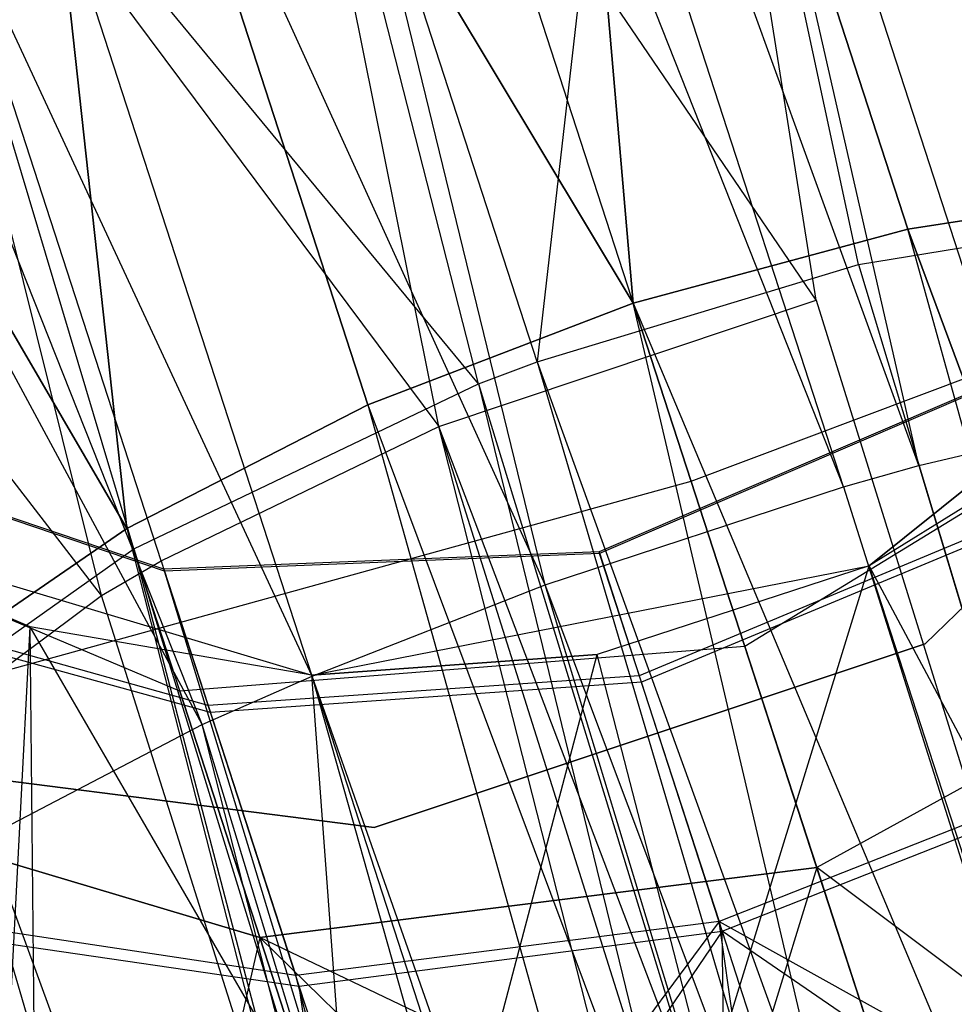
# Model space of a CAD drawing. Extents: x 0.3 to 7.1, y -3.38 to 3.38.
# Tile 357 of 604: x 4.1304 to 4.2092, y -1.5543 to -1.4713. Entities that reach past the tile are written whole.
import ezdxf

# ---------------------------------------------------------------- set-up
doc = ezdxf.new("R2010")
doc.units = 0
doc.header["$LTSCALE"] = 2.54
doc.layers.get('0').update_dxf_attribs({"linetype": 'CONTINUOUS'})

# ---------------------------------------------------------------- blocks, each defined once
blk = doc.blocks.new('SINGLES_AVVSTL_STL')
at = {"color": 0}
for p, q in [((4.20617, -1.508842, 61.326477), (4.164669, -1.326743, 61.331219)), ((4.20617, -1.508842, 61.326477), (4.164669, -1.326743, 61.331219)), ((4.20617, -1.508842, 61.326477), (4.140625, -1.328489, 61.325452)), ((4.20617, -1.508842, 61.326477), (4.140625, -1.328489, 61.325452)), ((4.199817, -1.51066, 61.325452), (4.140625, -1.328489, 61.325452)), ((4.199817, -1.51066, 61.325452), (4.140625, -1.328489, 61.325452)), ((4.199817, -1.51066, 61.325452), (4.128936, -1.331521, 61.324719)), ((4.199817, -1.51066, 61.325452), (4.128936, -1.331521, 61.324719)), ((4.174662, -1.518909, 61.325769), (4.128936, -1.331521, 61.324719)), ((4.174662, -1.518909, 61.325769), (4.128936, -1.331521, 61.324719)), ((4.174662, -1.518909, 61.325769), (4.097219, -1.348659, 61.331219)), ((4.174662, -1.518909, 61.325769), (4.097219, -1.348659, 61.331219)), ((4.155017, -1.526599, 61.331226), (4.097219, -1.348659, 61.331219)), ((4.155017, -1.526599, 61.331226), (4.097219, -1.348659, 61.331219)), ((4.186981, -1.510167, 5.149403), (4.134475, -1.34857, 5.304568)), ((4.186981, -1.510167, 5.149403), (4.134475, -1.34857, 5.304568)), ((4.155017, -1.526599, 61.331226), (4.080379, -1.36591, 61.342426)), ((4.155017, -1.526599, 61.331226), (4.080379, -1.36591, 61.342426)), ((4.14575, -1.53068, 61.335699), (4.080379, -1.36591, 61.342426)), ((4.14575, -1.53068, 61.335699), (4.080379, -1.36591, 61.342426)), ((4.14575, -1.53068, 61.335699), (4.068158, -1.38669, 61.358411)), ((4.14575, -1.53068, 61.335699), (4.068158, -1.38669, 61.358411)), ((4.172898, -1.38938, 20.158034), (4.182105, -1.49516, 20.073062)), ((4.172898, -1.38938, 20.158034), (4.182105, -1.49516, 20.073062)), ((4.172898, -1.38938, 20.158034), (4.205248, -1.488943, 20.075691)), ((4.182105, -1.49516, 20.615807), (4.172898, -1.38938, 20.530835)), ((4.172898, -1.38938, 20.158034), (4.205248, -1.488943, 20.075691)), ((4.205248, -1.488943, 20.613177), (4.172898, -1.38938, 20.530835)), ((4.182105, -1.49516, 20.615807), (4.172898, -1.38938, 20.530835)), ((4.205248, -1.488943, 20.613177), (4.172898, -1.38938, 20.530835)), ((4.127378, -1.404171, 20.158034), (4.139417, -1.514165, 20.083424)), ((4.127378, -1.404171, 20.158034), (4.139417, -1.514165, 20.083424)), ((4.127378, -1.404171, 20.158034), (4.159728, -1.503734, 20.075691)), ((4.139417, -1.514165, 20.605446), (4.127378, -1.404171, 20.530835)), ((4.127378, -1.404171, 20.158034), (4.159728, -1.503734, 20.075691)), ((4.127378, -1.404171, 20.158034), (4.182105, -1.49516, 20.073062)), ((4.127378, -1.404171, 20.158034), (4.182105, -1.49516, 20.073062)), ((4.159728, -1.503734, 20.613177), (4.127378, -1.404171, 20.530835)), ((4.139417, -1.514165, 20.605446), (4.127378, -1.404171, 20.530835)), ((4.159728, -1.503734, 20.613177), (4.127378, -1.404171, 20.530835)), ((4.182105, -1.49516, 20.615807), (4.127378, -1.404171, 20.530835)), ((4.182105, -1.49516, 20.615807), (4.127378, -1.404171, 20.530835)), ((4.183997, -1.412422, 54.503571), (4.174008, -1.500099, 54.449054)), ((4.183997, -1.412422, 54.503571), (4.174008, -1.500099, 54.449054)), ((4.201081, -1.491906, 54.450336), (4.183997, -1.412422, 54.503571)), ((4.201081, -1.491906, 54.450336), (4.183997, -1.412422, 54.503571)), ((4.19753, -1.494925, 55.001514), (4.184776, -1.414821, 54.94895)), ((4.19753, -1.494925, 55.001514), (4.184776, -1.414821, 54.94895)), ((4.209878, -1.492075, 54.999023), (4.184776, -1.414821, 54.94895)), ((4.209878, -1.492075, 54.999023), (4.184776, -1.414821, 54.94895)), ((4.174008, -1.500099, 54.449054), (4.148499, -1.42159, 54.501038)), ((4.174008, -1.500099, 54.449054), (4.148499, -1.42159, 54.501038)), ((4.169063, -1.501977, 54.449628), (4.148499, -1.42159, 54.501038)), ((4.169063, -1.501977, 54.449628), (4.148499, -1.42159, 54.501038)), ((4.165696, -1.505564, 55.000879), (4.149288, -1.424017, 54.951514)), ((4.165696, -1.505564, 55.000879), (4.149288, -1.424017, 54.951514)), ((4.19753, -1.494925, 55.001514), (4.149288, -1.424017, 54.951514)), ((4.19753, -1.494925, 55.001514), (4.149288, -1.424017, 54.951514)), ((4.092424, -1.43374, 20.171989), (4.139417, -1.514165, 20.083424)), ((4.092424, -1.43374, 20.171989), (4.139417, -1.514165, 20.083424)), ((4.139417, -1.514165, 20.605446), (4.092424, -1.43374, 20.516879)), ((4.139417, -1.514165, 20.605446), (4.092424, -1.43374, 20.516879)), ((4.169063, -1.501977, 54.449628), (4.116944, -1.438859, 54.508563)), ((4.169063, -1.501977, 54.449628), (4.116944, -1.438859, 54.508563)), ((4.140005, -1.515878, 54.459106), (4.116944, -1.438859, 54.508563)), ((4.140005, -1.515878, 54.459106), (4.116944, -1.438859, 54.508563)), ((4.117706, -1.441205, 54.943915), (4.165696, -1.505564, 55.000879)), ((4.13727, -1.519813, 54.990125), (4.117706, -1.441205, 54.943915)), ((4.13727, -1.519813, 54.990125), (4.117706, -1.441205, 54.943915)), ((4.142293, -1.516876, 54.992926), (4.117706, -1.441205, 54.943915)), ((4.142293, -1.516876, 54.992926), (4.117706, -1.441205, 54.943915)), ((4.117706, -1.441205, 54.943915), (4.165696, -1.505564, 55.000879)), ((4.186981, -1.510167, 5.149403), (4.320376, -1.460103, 5.149403)), ((4.186981, -1.510167, 5.149403), (4.320376, -1.460103, 5.149403)), ((4.13727, -1.519813, 54.990125), (4.094297, -1.464064, 54.927179)), ((4.13727, -1.519813, 54.990125), (4.094297, -1.464064, 54.927179)), ((4.227812, -1.485444, 20.083424), (4.205248, -1.488943, 20.075691)), ((4.205248, -1.488943, 20.613177), (4.227812, -1.485444, 20.605446)), ((4.227812, -1.485444, 20.083424), (4.205248, -1.488943, 20.075691)), ((4.205248, -1.488943, 20.613177), (4.227812, -1.485444, 20.605446)), ((4.201081, -1.491906, 54.450336), (4.232452, -1.486798, 54.461139)), ((4.201081, -1.491906, 54.450336), (4.232452, -1.486798, 54.461139)), ((4.201977, -1.517314, 61.750812), (4.239295, -1.487343, 61.750812)), ((4.239295, -1.487343, 61.750812), (4.201977, -1.517314, 61.523993)), ((4.239295, -1.487343, 61.750812), (4.201977, -1.517314, 61.523993)), ((4.201977, -1.517314, 61.750812), (4.239295, -1.487343, 61.750812)), ((4.205248, -1.488943, 20.075691), (4.182105, -1.49516, 20.073062)), ((4.182105, -1.49516, 20.615807), (4.205248, -1.488943, 20.613177)), ((4.205248, -1.488943, 20.075691), (4.182105, -1.49516, 20.073062)), ((4.182105, -1.49516, 20.615807), (4.205248, -1.488943, 20.613177)), ((4.205248, -1.488943, 20.075691), (4.396778, -2.005467, 19.745581)), ((4.205248, -1.488943, 20.075691), (4.396778, -2.005467, 19.745581)), ((4.350392, -2.013093, 20.95229), (4.205248, -1.488943, 20.613177)), ((4.350392, -2.013093, 20.95229), (4.205248, -1.488943, 20.613177)), ((4.396778, -2.005467, 20.943288), (4.205248, -1.488943, 20.613177)), ((4.396778, -2.005467, 20.943288), (4.205248, -1.488943, 20.613177)), ((4.241833, -1.489772, 61.723364), (4.206711, -1.523875, 61.723364)), ((4.206711, -1.523875, 61.523364), (4.241833, -1.489772, 61.523364)), ((4.206711, -1.523875, 61.523364), (4.241833, -1.489772, 61.523364)), ((4.241833, -1.489772, 61.723364), (4.206711, -1.523875, 61.723364)), ((4.174008, -1.500099, 54.449054), (4.201081, -1.491906, 54.450336)), ((4.174008, -1.500099, 54.449054), (4.201081, -1.491906, 54.450336)), ((4.201081, -1.491906, 54.450336), (4.351131, -1.989865, 54.130542)), ((4.201081, -1.491906, 54.450336), (4.351131, -1.989865, 54.130542)), ((4.182105, -1.49516, 20.073062), (4.159728, -1.503734, 20.075691)), ((4.159728, -1.503734, 20.613177), (4.182105, -1.49516, 20.615807)), ((4.182105, -1.49516, 20.073062), (4.159728, -1.503734, 20.075691)), ((4.159728, -1.503734, 20.613177), (4.182105, -1.49516, 20.615807)), ((4.165696, -1.505564, 55.000879), (4.19753, -1.494925, 55.001514)), ((4.165696, -1.505564, 55.000879), (4.19753, -1.494925, 55.001514)), ((4.350392, -2.013093, 19.736578), (4.182105, -1.49516, 20.073062)), ((4.182105, -1.49516, 20.073062), (4.396778, -2.005467, 19.745581)), ((4.182105, -1.49516, 20.073062), (4.396778, -2.005467, 19.745581)), ((4.350392, -2.013093, 19.736578), (4.182105, -1.49516, 20.073062)), ((4.182105, -1.49516, 20.615807), (4.350392, -2.013093, 20.95229)), ((4.308382, -2.034188, 20.943288), (4.182105, -1.49516, 20.615807)), ((4.308382, -2.034188, 20.943288), (4.182105, -1.49516, 20.615807)), ((4.182105, -1.49516, 20.615807), (4.350392, -2.013093, 20.95229)), ((4.19753, -1.494925, 55.001514), (4.358017, -2.011058, 55.337)), ((4.19753, -1.494925, 55.001514), (4.358017, -2.011058, 55.337)), ((4.23226, -1.499133, 20.319452), (4.191512, -1.524111, 20.322018)), ((4.23226, -1.499133, 20.369417), (4.191512, -1.524111, 20.36685)), ((4.23226, -1.499133, 20.319452), (4.191512, -1.524111, 20.322018)), ((4.23226, -1.499133, 20.369417), (4.191512, -1.524111, 20.36685)), ((4.169063, -1.501977, 54.449628), (4.174008, -1.500099, 54.449054)), ((4.169063, -1.501977, 54.449628), (4.174008, -1.500099, 54.449054)), ((4.174008, -1.500099, 54.449054), (4.321889, -2.000941, 54.132489)), ((4.174008, -1.500099, 54.449054), (4.321889, -2.000941, 54.132489)), ((4.174008, -1.500099, 54.449054), (4.351131, -1.989865, 54.130542)), ((4.174008, -1.500099, 54.449054), (4.351131, -1.989865, 54.130542)), ((4.212985, -1.501638, 54.710199), (4.179219, -1.516137, 54.710687)), ((4.212985, -1.501638, 54.710199), (4.179219, -1.516137, 54.710687)), ((4.213029, -1.501776, 54.741077), (4.179263, -1.51627, 54.740558)), ((4.213029, -1.501776, 54.741077), (4.179263, -1.51627, 54.740558)), ((4.20617, -1.508842, 61.326477), (4.237051, -1.501629, 61.338269)), ((4.20617, -1.508842, 61.326477), (4.237051, -1.501629, 61.338269)), ((4.140005, -1.515878, 54.459106), (4.169063, -1.501977, 54.449628)), ((4.140005, -1.515878, 54.459106), (4.169063, -1.501977, 54.449628)), ((4.169063, -1.501977, 54.449628), (4.294909, -2.018245, 54.143024)), ((4.169063, -1.501977, 54.449628), (4.294909, -2.018245, 54.143024)), ((4.169063, -1.501977, 54.449628), (4.321889, -2.000941, 54.132489)), ((4.169063, -1.501977, 54.449628), (4.321889, -2.000941, 54.132489)), ((4.159728, -1.503734, 20.075691), (4.139417, -1.514165, 20.083424)), ((4.139417, -1.514165, 20.605446), (4.159728, -1.503734, 20.613177)), ((4.159728, -1.503734, 20.075691), (4.139417, -1.514165, 20.083424)), ((4.139417, -1.514165, 20.605446), (4.159728, -1.503734, 20.613177)), ((4.159728, -1.503734, 20.075691), (4.308382, -2.034188, 19.745581)), ((4.159728, -1.503734, 20.075691), (4.308382, -2.034188, 19.745581)), ((4.159728, -1.503734, 20.075691), (4.350392, -2.013093, 19.736578)), ((4.159728, -1.503734, 20.075691), (4.350392, -2.013093, 19.736578)), ((4.159728, -1.503734, 20.613177), (4.308382, -2.034188, 20.943288)), ((4.159728, -1.503734, 20.613177), (4.308382, -2.034188, 20.943288)), ((4.222456, -1.504594, 61.518225), (4.201977, -1.517314, 61.523993)), ((4.222456, -1.504594, 61.518225), (4.201977, -1.517314, 61.523993)), ((4.142527, -1.517596, 54.709235), (4.107864, -1.505818, 54.706042)), ((4.142527, -1.517596, 54.709235), (4.107864, -1.505818, 54.706042)), ((4.142293, -1.516876, 54.992926), (4.165696, -1.505564, 55.000879)), ((4.142293, -1.516876, 54.992926), (4.165696, -1.505564, 55.000879)), ((4.301833, -2.039556, 55.324622), (4.165696, -1.505564, 55.000879)), ((4.301833, -2.039556, 55.324622), (4.165696, -1.505564, 55.000879)), ((4.328782, -2.022153, 55.335077), (4.165696, -1.505564, 55.000879)), ((4.328782, -2.022153, 55.335077), (4.165696, -1.505564, 55.000879)), ((4.358017, -2.011058, 55.337), (4.165696, -1.505564, 55.000879)), ((4.358017, -2.011058, 55.337), (4.165696, -1.505564, 55.000879)), ((4.142575, -1.517742, 54.742096), (4.107921, -1.505993, 54.745496)), ((4.142575, -1.517742, 54.742096), (4.107921, -1.505993, 54.745496)), ((4.199817, -1.51066, 61.325452), (4.20617, -1.508842, 61.326477)), ((4.199817, -1.51066, 61.325452), (4.20617, -1.508842, 61.326477)), ((4.20617, -1.508842, 61.326477), (4.345866, -1.973662, 61.028223)), ((4.20617, -1.508842, 61.326477), (4.345866, -1.973662, 61.028223)), ((4.143864, -1.527855, 20.319452), (4.100233, -1.509508, 20.312337)), ((4.143864, -1.527855, 20.369417), (4.100233, -1.509508, 20.376532)), ((4.143864, -1.527855, 20.319452), (4.100233, -1.509508, 20.312337)), ((4.143864, -1.527855, 20.369417), (4.100233, -1.509508, 20.376532)), ((4.049635, -1.548072, 5.149403), (4.186981, -1.510167, 5.149403)), ((4.049635, -1.548072, 5.149403), (4.186981, -1.510167, 5.149403)), ((4.174662, -1.518909, 61.325769), (4.199817, -1.51066, 61.325452)), ((4.174662, -1.518909, 61.325769), (4.199817, -1.51066, 61.325452)), ((4.235414, -1.659227, 4.980933), (4.186981, -1.510167, 5.149403)), ((4.235414, -1.659227, 4.980933), (4.186981, -1.510167, 5.149403)), ((4.199817, -1.51066, 61.325452), (4.345866, -1.973662, 61.028223)), ((4.199817, -1.51066, 61.325452), (4.345866, -1.973662, 61.028223)), ((4.216486, -1.512415, 54.675916), (4.182607, -1.526562, 54.677527)), ((4.216486, -1.512415, 54.675916), (4.182607, -1.526562, 54.677527)), ((4.109141, -1.512823, 61.750812), (4.155006, -1.526509, 61.750812)), ((4.131243, -1.522451, 61.507019), (4.109141, -1.512823, 61.491034)), ((4.109141, -1.512823, 61.750812), (4.155006, -1.526509, 61.750812)), ((4.109141, -1.512823, 61.750812), (4.131243, -1.522451, 61.507019)), ((4.109141, -1.512823, 61.750812), (4.131243, -1.522451, 61.507019)), ((4.131243, -1.522451, 61.507019), (4.109141, -1.512823, 61.491034)), ((4.216673, -1.51299, 54.7755), (4.182787, -1.527119, 54.773859)), ((4.216673, -1.51299, 54.7755), (4.182787, -1.527119, 54.773859)), ((4.139417, -1.514165, 20.083424), (4.122351, -1.525849, 20.095811)), ((4.122351, -1.525849, 20.593057), (4.139417, -1.514165, 20.605446)), ((4.139417, -1.514165, 20.083424), (4.122351, -1.525849, 20.095811)), ((4.122351, -1.525849, 20.593057), (4.139417, -1.514165, 20.605446)), ((4.139417, -1.514165, 20.083424), (4.308382, -2.034188, 19.745581)), ((4.139417, -1.514165, 20.083424), (4.308382, -2.034188, 19.745581)), ((4.139417, -1.514165, 20.605446), (4.308382, -2.034188, 20.943288)), ((4.139417, -1.514165, 20.605446), (4.308382, -2.034188, 20.943288)), ((4.139417, -1.514165, 20.605446), (4.280373, -2.063921, 20.918341)), ((4.139417, -1.514165, 20.605446), (4.280373, -2.063921, 20.918341)), ((4.117179, -1.532029, 54.47771), (4.140005, -1.515878, 54.459106)), ((4.117179, -1.532029, 54.47771), (4.140005, -1.515878, 54.459106)), ((4.140005, -1.515878, 54.459106), (4.276402, -2.038024, 54.16001)), ((4.140005, -1.515878, 54.459106), (4.276402, -2.038024, 54.16001)), ((4.140005, -1.515878, 54.459106), (4.294909, -2.018245, 54.143024)), ((4.140005, -1.515878, 54.459106), (4.294909, -2.018245, 54.143024)), ((4.179219, -1.516137, 54.710687), (4.142527, -1.517596, 54.709235)), ((4.179219, -1.516137, 54.710687), (4.142527, -1.517596, 54.709235)), ((4.179263, -1.51627, 54.740558), (4.142575, -1.517742, 54.742096)), ((4.179263, -1.51627, 54.740558), (4.142575, -1.517742, 54.742096)), ((4.179219, -1.516137, 54.710687), (4.182607, -1.526562, 54.677527)), ((4.179219, -1.516137, 54.710687), (4.182607, -1.526562, 54.677527)), ((4.179263, -1.51627, 54.740558), (4.179219, -1.516137, 54.710687)), ((4.179263, -1.51627, 54.740558), (4.179219, -1.516137, 54.710687)), ((4.182787, -1.527119, 54.773859), (4.179263, -1.51627, 54.740558)), ((4.182787, -1.527119, 54.773859), (4.179263, -1.51627, 54.740558)), ((4.13727, -1.519813, 54.990125), (4.142293, -1.516876, 54.992926)), ((4.13727, -1.519813, 54.990125), (4.142293, -1.516876, 54.992926)), ((4.142293, -1.516876, 54.992926), (4.301833, -2.039556, 55.324622)), ((4.142293, -1.516876, 54.992926), (4.301833, -2.039556, 55.324622)), ((4.142527, -1.517596, 54.709235), (4.146254, -1.529065, 54.672754)), ((4.142527, -1.517596, 54.709235), (4.146254, -1.529065, 54.672754)), ((4.142575, -1.517742, 54.742096), (4.142527, -1.517596, 54.709235)), ((4.142575, -1.517742, 54.742096), (4.142527, -1.517596, 54.709235)), ((4.155006, -1.526509, 61.750812), (4.201977, -1.517314, 61.750812)), ((4.155006, -1.526509, 61.750812), (4.201977, -1.517314, 61.750812)), ((4.201977, -1.517314, 61.523993), (4.17905, -1.524763, 61.523993)), ((4.201977, -1.517314, 61.750812), (4.17905, -1.524763, 61.523993)), ((4.201977, -1.517314, 61.523993), (4.17905, -1.524763, 61.523993)), ((4.201977, -1.517314, 61.750812), (4.17905, -1.524763, 61.523993)), ((4.18845, -1.561216, 61.523682), (4.201977, -1.517314, 61.523993)), ((4.18845, -1.561216, 61.523682), (4.201977, -1.517314, 61.523993)), ((4.21361, -1.553114, 61.523993), (4.201977, -1.517314, 61.523993)), ((4.21361, -1.553114, 61.523993), (4.201977, -1.517314, 61.523993)), ((4.219869, -1.550836, 61.522955), (4.201977, -1.517314, 61.523993)), ((4.219869, -1.550836, 61.522955), (4.201977, -1.517314, 61.523993)), ((4.201977, -1.517314, 61.750812), (4.201977, -1.517314, 61.523993)), ((4.201977, -1.517314, 61.750812), (4.201977, -1.517314, 61.523993)), ((4.146453, -1.529677, 54.778735), (4.142575, -1.517742, 54.742096)), ((4.146453, -1.529677, 54.778735), (4.142575, -1.517742, 54.742096)), ((4.155017, -1.526599, 61.331226), (4.174662, -1.518909, 61.325769)), ((4.155017, -1.526599, 61.331226), (4.174662, -1.518909, 61.325769)), ((4.345866, -1.973662, 61.028223), (4.174662, -1.518909, 61.325769)), ((4.345866, -1.973662, 61.028223), (4.174662, -1.518909, 61.325769)), ((4.316621, -1.984724, 61.030176), (4.174662, -1.518909, 61.325769)), ((4.316621, -1.984724, 61.030176), (4.174662, -1.518909, 61.325769)), ((4.146254, -1.529065, 54.672754), (4.112337, -1.519585, 54.66225)), ((4.146254, -1.529065, 54.672754), (4.112337, -1.519585, 54.66225)), ((4.115443, -1.536049, 54.970453), (4.13727, -1.519813, 54.990125)), ((4.115443, -1.536049, 54.970453), (4.13727, -1.519813, 54.990125)), ((4.301833, -2.039556, 55.324622), (4.13727, -1.519813, 54.990125)), ((4.301833, -2.039556, 55.324622), (4.13727, -1.519813, 54.990125)), ((4.239006, -1.519895, 20.274507), (4.197564, -1.542739, 20.281693)), ((4.239006, -1.519895, 20.274507), (4.197564, -1.542739, 20.281693)), ((4.239006, -1.519895, 20.414363), (4.197564, -1.542739, 20.407176)), ((4.239006, -1.519895, 20.414363), (4.197564, -1.542739, 20.407176)), ((4.146453, -1.529677, 54.778735), (4.112576, -1.520321, 54.789478)), ((4.146453, -1.529677, 54.778735), (4.112576, -1.520321, 54.789478)), ((4.128667, -1.572953, 61.491022), (4.131243, -1.522451, 61.507019)), ((4.128667, -1.572953, 61.491022), (4.131243, -1.522451, 61.507019)), ((4.131775, -1.572714, 61.494293), (4.131243, -1.522451, 61.507019)), ((4.131775, -1.572714, 61.494293), (4.131243, -1.522451, 61.507019)), ((4.158123, -1.568732, 61.513751), (4.131243, -1.522451, 61.507019)), ((4.158123, -1.568732, 61.513751), (4.131243, -1.522451, 61.507019)), ((4.155006, -1.526509, 61.518225), (4.131243, -1.522451, 61.507019)), ((4.155006, -1.526509, 61.750812), (4.131243, -1.522451, 61.507019)), ((4.155006, -1.526509, 61.518225), (4.131243, -1.522451, 61.507019)), ((4.155006, -1.526509, 61.750812), (4.131243, -1.522451, 61.507019)), ((4.191512, -1.524111, 20.322018), (4.143864, -1.527855, 20.319452)), ((4.191512, -1.524111, 20.36685), (4.143864, -1.527855, 20.369417)), ((4.191512, -1.524111, 20.322018), (4.143864, -1.527855, 20.319452)), ((4.191512, -1.524111, 20.36685), (4.143864, -1.527855, 20.369417)), ((4.206711, -1.523875, 61.723364), (4.160271, -1.539362, 61.723364)), ((4.160271, -1.539362, 61.523364), (4.206711, -1.523875, 61.523364)), ((4.160271, -1.539362, 61.523364), (4.206711, -1.523875, 61.523364)), ((4.206711, -1.523875, 61.723364), (4.160271, -1.539362, 61.723364)), ((4.197564, -1.542739, 20.281693), (4.191512, -1.524111, 20.322018)), ((4.191512, -1.524111, 20.322018), (4.191512, -1.524111, 20.36685)), ((4.191512, -1.524111, 20.36685), (4.197564, -1.542739, 20.407176)), ((4.197564, -1.542739, 20.281693), (4.191512, -1.524111, 20.322018)), ((4.191512, -1.524111, 20.322018), (4.191512, -1.524111, 20.36685)), ((4.191512, -1.524111, 20.36685), (4.197564, -1.542739, 20.407176)), ((4.206711, -1.523875, 61.523364), (4.206711, -1.523875, 61.723364)), ((4.206711, -1.523875, 61.523364), (4.206711, -1.523875, 61.723364)), ((4.17905, -1.524763, 61.523993), (4.155006, -1.526509, 61.518225)), ((4.155006, -1.526509, 61.750812), (4.17905, -1.524763, 61.523993)), ((4.155006, -1.526509, 61.750812), (4.17905, -1.524763, 61.523993)), ((4.17905, -1.524763, 61.523993), (4.155006, -1.526509, 61.518225)), ((4.168006, -1.566572, 61.518219), (4.17905, -1.524763, 61.523993)), ((4.168006, -1.566572, 61.518219), (4.17905, -1.524763, 61.523993)), ((4.18845, -1.561216, 61.523682), (4.17905, -1.524763, 61.523993)), ((4.18845, -1.561216, 61.523682), (4.17905, -1.524763, 61.523993)), ((4.122351, -1.525849, 20.095811), (4.280373, -2.063921, 19.770528)), ((4.122351, -1.525849, 20.095811), (4.280373, -2.063921, 19.770528)), ((4.122351, -1.525849, 20.095811), (4.308382, -2.034188, 19.745581)), ((4.122351, -1.525849, 20.095811), (4.308382, -2.034188, 19.745581)), ((4.122351, -1.525849, 20.593057), (4.280373, -2.063921, 20.918341)), ((4.122351, -1.525849, 20.593057), (4.280373, -2.063921, 20.918341)), ((4.14575, -1.53068, 61.335699), (4.155017, -1.526599, 61.331226)), ((4.14575, -1.53068, 61.335699), (4.155017, -1.526599, 61.331226)), ((4.182607, -1.526562, 54.677527), (4.146254, -1.529065, 54.672754)), ((4.182607, -1.526562, 54.677527), (4.146254, -1.529065, 54.672754)), ((4.158123, -1.568732, 61.513751), (4.155006, -1.526509, 61.518225)), ((4.158123, -1.568732, 61.513751), (4.155006, -1.526509, 61.518225)), ((4.168006, -1.566572, 61.518219), (4.155006, -1.526509, 61.518225)), ((4.168006, -1.566572, 61.518219), (4.155006, -1.526509, 61.518225)), ((4.155006, -1.526509, 61.750812), (4.155006, -1.526509, 61.518225)), ((4.155006, -1.526509, 61.750812), (4.155006, -1.526509, 61.518225)), ((4.316621, -1.984724, 61.030176), (4.155017, -1.526599, 61.331226)), ((4.316621, -1.984724, 61.030176), (4.155017, -1.526599, 61.331226)), ((4.289615, -2.001952, 61.040771), (4.155017, -1.526599, 61.331226)), ((4.289615, -2.001952, 61.040771), (4.155017, -1.526599, 61.331226)), ((4.182607, -1.526562, 54.677527), (4.189333, -1.547265, 54.650024)), ((4.182607, -1.526562, 54.677527), (4.189333, -1.547265, 54.650024)), ((4.182787, -1.527119, 54.773859), (4.146453, -1.529677, 54.778735)), ((4.182787, -1.527119, 54.773859), (4.146453, -1.529677, 54.778735)), ((4.189598, -1.548079, 54.801038), (4.182787, -1.527119, 54.773859)), ((4.189598, -1.548079, 54.801038), (4.182787, -1.527119, 54.773859)), ((4.143864, -1.527855, 20.319452), (4.15061, -1.548617, 20.274507)), ((4.143864, -1.527855, 20.319452), (4.15061, -1.548617, 20.274507)), ((4.143864, -1.527855, 20.369417), (4.143864, -1.527855, 20.319452)), ((4.143864, -1.527855, 20.369417), (4.143864, -1.527855, 20.319452)), ((4.15061, -1.548617, 20.414363), (4.143864, -1.527855, 20.369417)), ((4.15061, -1.548617, 20.414363), (4.143864, -1.527855, 20.369417)), ((4.146254, -1.529065, 54.672754), (4.153654, -1.551841, 54.642499)), ((4.146254, -1.529065, 54.672754), (4.153654, -1.551841, 54.642499)), ((4.153945, -1.552736, 54.808636), (4.146453, -1.529677, 54.778735)), ((4.153945, -1.552736, 54.808636), (4.146453, -1.529677, 54.778735)), ((4.122129, -1.542995, 61.355139), (4.14575, -1.53068, 61.335699)), ((4.122129, -1.542995, 61.355139), (4.14575, -1.53068, 61.335699)), ((4.289615, -2.001952, 61.040771), (4.14575, -1.53068, 61.335699)), ((4.289615, -2.001952, 61.040771), (4.14575, -1.53068, 61.335699)), ((4.271069, -2.021609, 61.057855), (4.14575, -1.53068, 61.335699)), ((4.271069, -2.021609, 61.057855), (4.14575, -1.53068, 61.335699)), ((4.160271, -1.539362, 61.723364), (4.11171, -1.533165, 61.723364)), ((4.11171, -1.533165, 61.523364), (4.160271, -1.539362, 61.523364)), ((4.11171, -1.533165, 61.523364), (4.160271, -1.539362, 61.523364)), ((4.160271, -1.539362, 61.723364), (4.11171, -1.533165, 61.723364)), ((4.22344, -1.533817, 54.647485), (4.189333, -1.547265, 54.650024)), ((4.22344, -1.533817, 54.647485), (4.189333, -1.547265, 54.650024)), ((4.189598, -1.548079, 54.801038), (4.223714, -1.534659, 54.803601)), ((4.189598, -1.548079, 54.801038), (4.223714, -1.534659, 54.803601)), ((4.15061, -1.548617, 20.274507), (4.1089, -1.536182, 20.254593)), ((4.1089, -1.536182, 20.434276), (4.15061, -1.548617, 20.414363)), ((4.15061, -1.548617, 20.274507), (4.1089, -1.536182, 20.254593)), ((4.1089, -1.536182, 20.434276), (4.15061, -1.548617, 20.414363)), ((4.160271, -1.539362, 61.523364), (4.160271, -1.539362, 61.723364)), ((4.160271, -1.539362, 61.523364), (4.160271, -1.539362, 61.723364)), ((4.197564, -1.542739, 20.281693), (4.15061, -1.548617, 20.274507)), ((4.15061, -1.548617, 20.414363), (4.197564, -1.542739, 20.407176)), ((4.197564, -1.542739, 20.281693), (4.15061, -1.548617, 20.274507)), ((4.15061, -1.548617, 20.414363), (4.197564, -1.542739, 20.407176)), ((4.197564, -1.542739, 20.281693), (4.18531, -1.582468, 20.251349)), ((4.197564, -1.542739, 20.281693), (4.18531, -1.582468, 20.251349)), ((4.208453, -1.576251, 20.253978), (4.197564, -1.542739, 20.281693)), ((4.197564, -1.542739, 20.407176), (4.208453, -1.576251, 20.434892)), ((4.208453, -1.576251, 20.253978), (4.197564, -1.542739, 20.281693)), ((4.230831, -1.567677, 20.43752), (4.197564, -1.542739, 20.407176)), ((4.230831, -1.567677, 20.43752), (4.197564, -1.542739, 20.407176)), ((4.197564, -1.542739, 20.407176), (4.208453, -1.576251, 20.434892)), ((4.153654, -1.551841, 54.642499), (4.121222, -1.546928, 54.625934)), ((4.153654, -1.551841, 54.642499), (4.121222, -1.546928, 54.625934)), ((4.189333, -1.547265, 54.650024), (4.153654, -1.551841, 54.642499)), ((4.189333, -1.547265, 54.650024), (4.153654, -1.551841, 54.642499)), ((4.189333, -1.547265, 54.650024), (4.162141, -1.583994, 54.621161)), ((4.189333, -1.547265, 54.650024), (4.162141, -1.583994, 54.621161)), ((4.189333, -1.547265, 54.650024), (4.225625, -1.567436, 54.629956)), ((4.193804, -1.578104, 54.630664), (4.189333, -1.547265, 54.650024)), ((4.193804, -1.578104, 54.630664), (4.189333, -1.547265, 54.650024)), ((4.198902, -1.576715, 54.631244), (4.189333, -1.547265, 54.650024)), ((4.198902, -1.576715, 54.631244), (4.189333, -1.547265, 54.650024)), ((4.189333, -1.547265, 54.650024), (4.225625, -1.567436, 54.629956)), ((4.121571, -1.548002, 54.825372), (4.153945, -1.552736, 54.808636)), ((4.121571, -1.548002, 54.825372), (4.153945, -1.552736, 54.808636)), ((4.153945, -1.552736, 54.808636), (4.189598, -1.548079, 54.801038)), ((4.153945, -1.552736, 54.808636), (4.189598, -1.548079, 54.801038)), ((4.189598, -1.548079, 54.801038), (4.16446, -1.585099, 54.828809)), ((4.189598, -1.548079, 54.801038), (4.16446, -1.585099, 54.828809)), ((4.222024, -1.570335, 54.820197), (4.189598, -1.548079, 54.801038)), ((4.222024, -1.570335, 54.820197), (4.189598, -1.548079, 54.801038)), ((4.190022, -1.580441, 54.820831), (4.189598, -1.548079, 54.801038)), ((4.190022, -1.580441, 54.820831), (4.189598, -1.548079, 54.801038)), ((4.15061, -1.548617, 20.274507), (4.142073, -1.586546, 20.231227)), ((4.15061, -1.548617, 20.274507), (4.142073, -1.586546, 20.231227)), ((4.15061, -1.548617, 20.274507), (4.18531, -1.582468, 20.251349)), ((4.15061, -1.548617, 20.274507), (4.18531, -1.582468, 20.251349)), ((4.15061, -1.548617, 20.274507), (4.162746, -1.585967, 20.243616)), ((4.208453, -1.576251, 20.434892), (4.15061, -1.548617, 20.414363)), ((4.15061, -1.548617, 20.274507), (4.162746, -1.585967, 20.243616)), ((4.18531, -1.582468, 20.43752), (4.15061, -1.548617, 20.414363)), ((4.208453, -1.576251, 20.434892), (4.15061, -1.548617, 20.414363)), ((4.18531, -1.582468, 20.43752), (4.15061, -1.548617, 20.414363)), ((4.162746, -1.585967, 20.445253), (4.15061, -1.548617, 20.414363)), ((4.162746, -1.585967, 20.445253), (4.15061, -1.548617, 20.414363)), ((4.162141, -1.583994, 54.621161), (4.153654, -1.551841, 54.642499)), ((4.162141, -1.583994, 54.621161), (4.153654, -1.551841, 54.642499)), ((4.16446, -1.585099, 54.828809), (4.153945, -1.552736, 54.808636)), ((4.16446, -1.585099, 54.828809), (4.153945, -1.552736, 54.808636)), ((4.158678, -1.585693, 54.831622), (4.153945, -1.552736, 54.808636)), ((4.158678, -1.585693, 54.831622), (4.153945, -1.552736, 54.808636))]:
    blk.add_line(p, q, dxfattribs=at)

msp = doc.modelspace()

# ---------------------------------------------------------------- block references
at = {"color": 0}
msp.add_blockref('SINGLES_AVVSTL_STL', (0, 0), dxfattribs=at)

doc.saveas('drawing.dxf')
